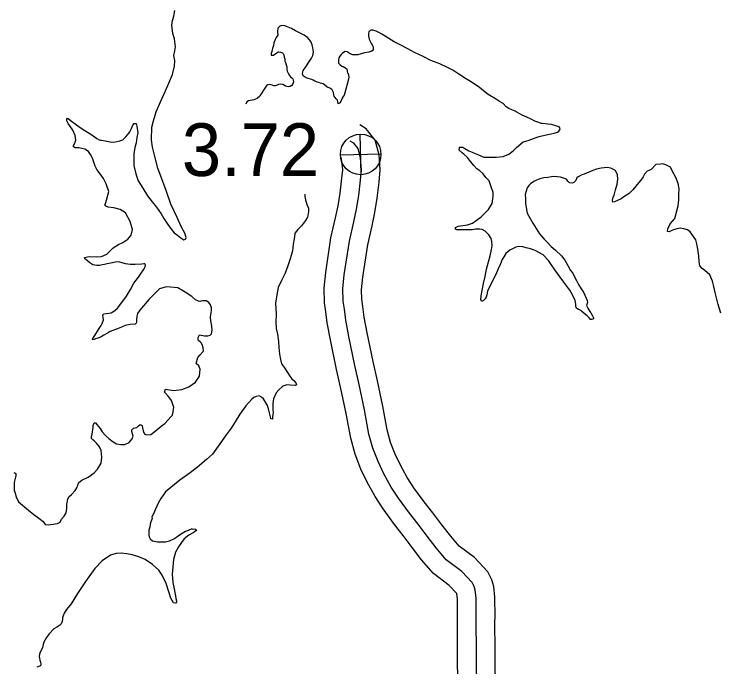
# Model space of a CAD drawing. Extents: x 31699 to 244310, y -8841 to 11474.
# Drawn here: x 144323.7 to 144701.2, y 2385.1 to 2734.1 of the extents above; entities that cross this region are included whole.
import ezdxf

# ---------------------------------------------------------------- set-up
doc = ezdxf.new("R2010")
doc.units = 0
for name, color, linetype in [('B_Logo', 7, 'Continuous'), ('Level 21', 7, 'Continuous'), ('Level 55', 7, 'Continuous'), ('R_Draft', 7, 'Continuous'), ('S_WALL_ANNOT', 7, 'Continuous')]:
    doc.layers.add(name, color=color, linetype=linetype)

msp = doc.modelspace()

# ---------------------------------------------------------------- linework, layer by layer
at = {"layer": 'B_Logo'}
msp.add_lwpolyline([(144571.83, 2221.56), (144570.65, 2396.02), (144570.53, 2406.9), (144570.6, 2414.18), (144570.5, 2419.92), (144570.53, 2421.93), (144570.06, 2426.13), (144569.49, 2428.05), (144568.45, 2430.17), (144562.88, 2436.09), (144554.56, 2442.36), (144549.18, 2448.68), (144544.33, 2454.94), (144539.48, 2461.4), (144534.84, 2467.2), (144529.02, 2475.25), (144525.11, 2481.26), (144521.19, 2488.33), (144518.14, 2494.83), (144515.34, 2501.99), (144513.27, 2509.57), (144510.85, 2522.48), (144508.08, 2535.99), (144505.76, 2546.17), (144502.49, 2561.8), (144500.87, 2570.46), (144500.16, 2576.39), (144499.42, 2580.65), (144499.31, 2587.19), (144500.11, 2594.75), (144502.8, 2612.62), (144505.22, 2623.02), (144506.64, 2629.85), (144507.78, 2637.01), (144508.77, 2645.24), (144509.27, 2650.79), (144508.76, 2657.13), (144507.47, 2662.18), (144505.15, 2665.08), (144503.26, 2666.19)], dxfattribs=at)
at = {"layer": 'Level 21'}
for p, q in [((144509.09, 2648.19), (144508.59, 2669.89)), ((144497.99, 2658.79), (144519.69, 2659.29))]:
    msp.add_line(p, q, dxfattribs=at)
msp.add_circle((144508.84, 2659.04), 10.85, dxfattribs=at)
at = {"layer": 'Level 55'}
for points in [[(144581.83, 2221.63), (144580.65, 2396.11), (144580.53, 2406.91), (144580.6, 2414.22), (144580.5, 2419.93), (144580.54, 2422.41), (144579.9, 2428.11), (144578.84, 2431.69), (144576.77, 2435.93), (144569.57, 2443.56), (144561.46, 2449.68), (144556.94, 2454.98), (144552.28, 2461), (144547.38, 2467.53), (144542.8, 2473.25), (144537.27, 2480.9), (144533.69, 2486.41), (144530.09, 2492.89), (144527.33, 2498.77), (144524.85, 2505.13), (144523.03, 2511.81), (144520.66, 2524.41), (144517.85, 2538.1), (144515.53, 2548.3), (144512.29, 2563.75), (144510.76, 2571.97), (144510.06, 2577.84), (144509.4, 2581.6), (144509.31, 2586.75), (144510.03, 2593.48), (144512.63, 2610.74), (144514.99, 2620.87), (144516.47, 2628.05), (144517.68, 2635.63), (144518.72, 2644.19), (144519.31, 2650.74), (144518.66, 2658.78), (144516.63, 2666.75), (144511.8, 2672.78), (144508.31, 2674.82)], [(144561.83, 2221.49), (144560.65, 2395.93), (144560.53, 2406.9), (144560.6, 2414.15), (144560.5, 2419.91), (144560.52, 2421.44), (144560.22, 2424.14), (144560.14, 2424.41), (144556.18, 2428.61), (144547.66, 2435.03), (144541.41, 2442.37), (144536.38, 2448.87), (144531.57, 2455.27), (144526.88, 2461.14), (144520.77, 2469.59), (144516.54, 2476.1), (144512.28, 2483.78), (144508.94, 2490.88), (144505.83, 2498.85), (144503.52, 2507.32), (144501.03, 2520.55), (144498.3, 2533.88), (144495.99, 2544.03), (144492.68, 2559.86), (144490.98, 2568.95), (144490.26, 2574.94), (144489.43, 2579.7), (144489.3, 2587.63), (144490.19, 2596.02), (144492.97, 2614.51), (144495.45, 2625.16), (144496.8, 2631.65), (144497.87, 2638.4), (144498.82, 2646.29), (144499.24, 2650.85), (144498.86, 2655.48), (144498.35, 2657.47), (144498.22, 2657.55)]]:
    msp.add_lwpolyline(points, dxfattribs=at)
at = {"layer": 'R_Draft'}
for points in [[(144408.56, 2723.75), (144407.88, 2728.08), (144408.37, 2730.69), (144409, 2733.04), (144409.55, 2735.98)], [(144482.18, 2719.38), (144480.61, 2721.36), (144478.72, 2722.8), (144476.43, 2723.83), (144474.01, 2725.12), (144471.85, 2726.35), (144470.03, 2727.12), (144468.29, 2727.83), (144466.68, 2727.93), (144465.69, 2727.65), (144464.5, 2726.56), (144464.4, 2724.76), (144464.5, 2722.82), (144463.72, 2721.61), (144462.95, 2719.99), (144462.5, 2718.78), (144462.26, 2717.31), (144461.76, 2715.63), (144461.32, 2714.02), (144461, 2712.95), (144461.08, 2712.15), (144462.22, 2712.1), (144462.95, 2712.58), (144464, 2713.27), (144464.79, 2713.81), (144465.19, 2713.89), (144466.06, 2713.63), (144467.07, 2713.38), (144467.41, 2713.06), (144467.82, 2712.33), (144468.04, 2711.13), (144468.33, 2710), (144468.41, 2709.07), (144468.7, 2708.14), (144469.12, 2707.01), (144469.4, 2705.81), (144469.36, 2704.54), (144469.58, 2703.54), (144470.06, 2702.42), (144470.75, 2701.29), (144471.3, 2700.57), (144472.11, 2699.91), (144472.58, 2699.52), (144472.86, 2698.79), (144472.88, 2697.92), (144472.82, 2697.26), (144472.5, 2696.45), (144472.05, 2695.97), (144471.12, 2695.36), (144470.19, 2695.21), (144468.65, 2695.58), (144468.11, 2695.91), (144467.23, 2696.49), (144466.03, 2696.67), (144464.96, 2696.39), (144464.17, 2696.04), (144463.24, 2695.69), (144462.44, 2695.68), (144461.5, 2696.13), (144460.22, 2696.44), (144459.23, 2696.29), (144458.76, 2696.02), (144457.2, 2693.85), (144455.77, 2691.49), (144454.93, 2690.21), (144453.48, 2688.92), (144451.76, 2688.15), (144448.83, 2687.7), (144448.11, 2687.09), (144447.51, 2686)], [(144372.73, 2631.33), (144372.12, 2631.85), (144372.7, 2633.4), (144373.14, 2634.54), (144374.26, 2639.3), (144372.92, 2643.35), (144371.47, 2646.2), (144369.76, 2648.71), (144367.98, 2651.01), (144367.09, 2652.8), (144366.38, 2654.86), (144365.54, 2656.98), (144364.58, 2658.97), (144363.48, 2660.62), (144361.52, 2661.85), (144359.91, 2662.23), (144358.24, 2662.6), (144357.11, 2662.51), (144356.77, 2662.51), (144356.37, 2662.64), (144355.49, 2663.16), (144355.41, 2663.82), (144356.13, 2665.1), (144356.77, 2666.65), (144356.25, 2669.24), (144355.14, 2671.96), (144353.43, 2674.34), (144352.61, 2675.66), (144351.92, 2676.92), (144351.83, 2677.98), (144352.29, 2678.46), (144352.83, 2678.13), (144354.39, 2676.76), (144356.41, 2675.39), (144358.92, 2673.5), (144361.55, 2671.8), (144365.19, 2669.53), (144367.96, 2667.57), (144369.11, 2666.79), (144369.85, 2666.67), (144370.31, 2666.68), (144372.39, 2666.31), (144375, 2665.82), (144377.07, 2665.66), (144380.2, 2666.24), (144381.72, 2666.94), (144383.37, 2668.37), (144385.2, 2670.53), (144385.59, 2671.08), (144386.42, 2672.89), (144386.74, 2673.77), (144387.19, 2674.71), (144387.78, 2675.65), (144388.84, 2675.67), (144389.27, 2674.21), (144389.8, 2670.55), (144389.24, 2668.13), (144388.96, 2665.32), (144388.2, 2662.77), (144387.59, 2659.36), (144387.65, 2655.95), (144387.64, 2653.15), (144388.71, 2648.69), (144390.05, 2644.91), (144392.45, 2641.08), (144394.99, 2636.98), (144397.45, 2633.75), (144399.84, 2630.78), (144402.3, 2627.22), (144403.75, 2624.71), (144405.81, 2621.54), (144407.79, 2618.83), (144409.29, 2617.19), (144410.98, 2615.81), (144412.8, 2614.44), (144414.36, 2613.47), (144415.35, 2613.69), (144415.67, 2614.69), (144414.9, 2616.88), (144412.9, 2620.45), (144410.74, 2625.36), (144407.49, 2632.38), (144405.02, 2639.75), (144400.54, 2651.76), (144398.9, 2657.88), (144397.68, 2662.87), (144397.07, 2666.93), (144397.22, 2673.68), (144398.16, 2677.03), (144399.61, 2681.8), (144401.86, 2687.18), (144404.62, 2693.03), (144406.36, 2697.07), (144408.28, 2701.71), (144409.4, 2706.2), (144409.55, 2709.34), (144409.1, 2712), (144409.52, 2714.48), (144409.89, 2716.49), (144409.35, 2720.76), (144408.56, 2723.75)], [(144551.2, 2707.39), (144546.29, 2709.18), (144542.19, 2711.31), (144537.54, 2713.51), (144534.04, 2715.45), (144530.33, 2717.46), (144526.76, 2719.27), (144523.86, 2721.09), (144521.91, 2722.32), (144520.22, 2723.3), (144518.6, 2724.2), (144517.05, 2724.98), (144515.38, 2725.48), (144514.38, 2725.47), (144513.25, 2724.71), (144512.94, 2723.37), (144513.03, 2722.24), (144513.39, 2720.71), (144514.15, 2719.25), (144514.7, 2718.19), (144515.05, 2717.67), (144515.6, 2716.54), (144515.56, 2714.87), (144514.84, 2714.32), (144513.25, 2713.7), (144510.92, 2713.39), (144509.06, 2712.82), (144507.33, 2712.33), (144506.06, 2712.24), (144504.73, 2712.35), (144503.18, 2712.86), (144502.24, 2713.51), (144501.76, 2713.9), (144500.49, 2714.08), (144499.17, 2713.26), (144498.39, 2712.44), (144497.67, 2711.5), (144497.22, 2710.62), (144497.04, 2709.55), (144496.91, 2708.88), (144497, 2707.88), (144497.82, 2706.89), (144498.83, 2706.31), (144499.5, 2705.99), (144500.38, 2705.47), (144501.19, 2704.95), (144501.54, 2704.08), (144501.61, 2703.35), (144501.89, 2702.75), (144502.1, 2702.29), (144502.38, 2701.49), (144502.53, 2700.56), (144502.35, 2699.22), (144501.41, 2695.93), (144500.35, 2691.91), (144499.97, 2690.77), (144499.44, 2690.09), (144498.99, 2689.15), (144498.42, 2687.8), (144497.97, 2686.66), (144497.57, 2686.39), (144496.84, 2686.18), (144496.69, 2687.24), (144496.41, 2687.97), (144496.14, 2688.37), (144495.8, 2688.83), (144494.7, 2690.15), (144494.56, 2690.94), (144494.27, 2692.07), (144493.64, 2693.6), (144492.76, 2694.25), (144492.02, 2694.57), (144490.95, 2695.09), (144489.53, 2696.2), (144488.78, 2696.79), (144487.31, 2697.23), (144486.57, 2697.42), (144485.63, 2697.74), (144484.89, 2697.99), (144484.29, 2698.25), (144483.41, 2698.7), (144482.8, 2699.03), (144482.06, 2699.35), (144480.79, 2699.59), (144480.19, 2699.85), (144479.72, 2700.04), (144479.11, 2700.3), (144478.7, 2700.63), (144478.09, 2701.15), (144477.81, 2702.08), (144477.93, 2703.15), (144478.11, 2703.95), (144479.22, 2705.31), (144479.61, 2705.85), (144481.56, 2708.89), (144482.53, 2710.57), (144483.25, 2711.85), (144483.61, 2713.93), (144483.31, 2716), (144482.95, 2717.59), (144482.18, 2719.38)], [(144574.4, 2590), (144575.27, 2593.82), (144576.14, 2597.7), (144577.07, 2601.59), (144578.01, 2604.88), (144578.76, 2608.23), (144579.05, 2610.44), (144578.88, 2612.44), (144578.59, 2614.17), (144577.35, 2616.02), (144575.38, 2617.99), (144573.77, 2618.9), (144572.29, 2619.07), (144570.23, 2619.04), (144568.43, 2618.81), (144566.69, 2618.71), (144564.36, 2618.81), (144562.89, 2618.78), (144562.22, 2618.77), (144560.82, 2618.75), (144560.15, 2618.8), (144559.55, 2619.13), (144559.54, 2619.26), (144559.53, 2619.93), (144560.86, 2620.62), (144565.91, 2621.5), (144568.5, 2622.28), (144570.48, 2623.72), (144573.25, 2625.7), (144577.18, 2629.57), (144579.06, 2632.88), (144579.53, 2636.56), (144579.56, 2638.69), (144578.43, 2642.28), (144577.45, 2644.87), (144575.88, 2646.58), (144574.04, 2648.82), (144572.42, 2650.26), (144570.86, 2651.3), (144569.36, 2653.08), (144567.04, 2656.04), (144565.82, 2657.43), (144563.98, 2659.26), (144563.11, 2659.85), (144561.54, 2661.36), (144561.58, 2662.9), (144563.39, 2662.93), (144564.47, 2662.14), (144566.69, 2660.98), (144568.44, 2660.27), (144570.05, 2659.57), (144571.73, 2658.86), (144574.69, 2657.64), (144576.89, 2657.55), (144581.16, 2657.62), (144585.03, 2658.02), (144588.01, 2659.27), (144590.25, 2660.98), (144592.15, 2662.74), (144595.7, 2665.81), (144598.23, 2666.45), (144602.61, 2668.06), (144604.26, 2668.63), (144607.85, 2669.55), (144610.51, 2670.07), (144612.17, 2670.43), (144613.9, 2670.99), (144614.76, 2671.54), (144615.34, 2672.48), (144615.26, 2673.22), (144614.85, 2673.81), (144613.17, 2674.38), (144610.83, 2675.01), (144608.75, 2675.24), (144607.62, 2675.36), (144606.01, 2675.53), (144605.21, 2675.65), (144604.81, 2675.78), (144603.46, 2676.29), (144601.85, 2676.86), (144599.97, 2677.83), (144597.61, 2678.93), (144595.19, 2680.09), (144593.91, 2680.74), (144591.95, 2681.77), (144591.42, 2682.1), (144589.6, 2682.93), (144587.92, 2683.64), (144586.63, 2684.49), (144584.87, 2686.19), (144583.05, 2687.43), (144580.82, 2688.8), (144576.98, 2691.13), (144574.4, 2693.09), (144572.31, 2694.8), (144568.46, 2697.47), (144564.81, 2699.61), (144561.24, 2701.89), (144558, 2704.1), (144554.9, 2705.72), (144551.2, 2707.39)], [(144678.42, 2631.55), (144678.71, 2634.77), (144678.87, 2637.78), (144678.96, 2640.66), (144678.52, 2643.58), (144677.14, 2646.74), (144675.28, 2650.29), (144674.28, 2652.19), (144671.83, 2653.44), (144670.01, 2653.97), (144669.21, 2653.88), (144666.48, 2653.58), (144663.97, 2650.95), (144663.71, 2650.88), (144661.8, 2650.07), (144660.52, 2648.49), (144659.7, 2647.06), (144658.56, 2645.35), (144657.48, 2643.97), (144655.74, 2642.04), (144654.14, 2640.18), (144652.21, 2638.24), (144649.92, 2636.69), (144647.97, 2635.35), (144646, 2634.41), (144644.49, 2633.75), (144643.62, 2633.59), (144643.33, 2634.38), (144643.61, 2635.73), (144644.22, 2637.35), (144645, 2640.05), (144645.88, 2643.23), (144646.25, 2645.91), (144646.04, 2648.18), (144644.89, 2650.54), (144642.51, 2651.66), (144640.43, 2651.99), (144637.3, 2651.74), (144634.78, 2651.19), (144632.8, 2650.51)], [(144632.8, 2650.51), (144628.17, 2648.46), (144626.91, 2648.11), (144625.79, 2647.49), (144625.06, 2647.07), (144624.27, 2646.46), (144623.76, 2645.18), (144622.78, 2643.96), (144621.85, 2643.62), (144620.45, 2643.93), (144619.5, 2644.84), (144618.81, 2645.77), (144617.2, 2646.34), (144615.66, 2646.85), (144613.85, 2647.02), (144612.11, 2647.26), (144610.85, 2647.1), (144608.78, 2646.8), (144606.72, 2646.5), (144604.53, 2645.99), (144602.8, 2645.36), (144601.41, 2644.61), (144599.63, 2643.37), (144598.72, 2642.36), (144597.74, 2641.2), (144596.66, 2637.71), (144596.83, 2635.51), (144596.95, 2632.78), (144597.84, 2627.65), (144598.74, 2626), (144600.74, 2622.29), (144602.52, 2619.45), (144604.44, 2616.61), (144606.82, 2613.71), (144608.45, 2612.14), (144610.63, 2609.9), (144612.87, 2607.81), (144616.06, 2604.85), (144617.83, 2602.48), (144619.48, 2599.7), (144621, 2597.06), (144622.16, 2595.54), (144623.06, 2593.69), (144624.3, 2591.24), (144625.27, 2589.59), (144626.71, 2587.27), (144627.87, 2585.42), (144628.57, 2583.83), (144629.33, 2582.18), (144629.82, 2581.05), (144630.04, 2579.85), (144629.53, 2578.31), (144630.16, 2576.78), (144631.32, 2575.13), (144631.74, 2574.4), (144632.43, 2573.15), (144633.18, 2571.76), (144633.26, 2571.09), (144632.4, 2570.81), (144631.67, 2570.86), (144631.12, 2571.46), (144629.9, 2572.77), (144628.27, 2574.08), (144626.85, 2575.26), (144626.18, 2575.71), (144624.83, 2576.36), (144624.15, 2576.81), (144623.8, 2577.68), (144623.71, 2579.08), (144623.41, 2580.94), (144622.03, 2583.99), (144620.58, 2586.57), (144616.82, 2591.51), (144612.52, 2597.38), (144609.09, 2602.33), (144606.24, 2605.42), (144602.06, 2607.76), (144599.51, 2608.65), (144597.3, 2609.08), (144595.55, 2609.58), (144593.28, 2609.75), (144591.75, 2609.39), (144588.51, 2607.86), (144586.4, 2606.16), (144585.23, 2604.27), (144584.39, 2602.85), (144583.5, 2600.5), (144582.28, 2597.81), (144580.99, 2594.78), (144578.67, 2590.4), (144576.61, 2585.96), (144576.31, 2584.02), (144575.86, 2582.81), (144575.35, 2581.8), (144574.5, 2580.92), (144573.7, 2580.57), (144573.37, 2580.63), (144573.02, 2581.56), (144573.12, 2583.5), (144573.74, 2586.24), (144574.4, 2590)], [(144479, 2637.72), (144479.02, 2636.6), (144479.32, 2634.86), (144480.31, 2631.81), (144481, 2630.42), (144481.03, 2628.35), (144480.42, 2625.6), (144479.38, 2623.71), (144477.16, 2620.94), (144475.19, 2618.9), (144473.82, 2617.21), (144473.63, 2616.54), (144473.28, 2613.93), (144472.86, 2611.12), (144472.46, 2607.44), (144471.32, 2603.75), (144469.93, 2599.45), (144468.53, 2595.55), (144466.52, 2591.71), (144464.72, 2587.94), (144463.99, 2583.99), (144463.4, 2579.51), (144463.64, 2573.63), (144463.58, 2569.43), (144463.7, 2566.02), (144464.49, 2563.03), (144464.89, 2559.1), (144465.15, 2555.83), (144465.54, 2552.3), (144466.06, 2549.44), (144466.57, 2547.18), (144468.08, 2544.93), (144469.79, 2542.42), (144470.96, 2540.5), (144471.98, 2539.05), (144473.13, 2538.2), (144474.22, 2537.02), (144474.57, 2535.96), (144473.78, 2535.48)], [(144429.23, 2575.79), (144429.21, 2576.99), (144428.64, 2578.72), (144427.76, 2579.84), (144426.34, 2580.82), (144425.6, 2580.87), (144424.47, 2580.79), (144423.47, 2580.57), (144422.94, 2580.49), (144422.21, 2580.55), (144420.66, 2581.26), (144418.69, 2583.09), (144415.05, 2585.43), (144414.24, 2585.95), (144411.14, 2587.71), (144407.32, 2588.18), (144404.85, 2588.27), (144401.4, 2587.14), (144398.84, 2584.76), (144395.63, 2581.5), (144392.82, 2578.18), (144390.79, 2575.81), (144389.55, 2574.05), (144389.18, 2572.51), (144389.01, 2570.64), (144389.09, 2569.64), (144388.97, 2568.83), (144388.45, 2568.36), (144385.65, 2568.11), (144382.99, 2567.67), (144379.88, 2566.14), (144375.04, 2564.39), (144373.52, 2563.5), (144371.6, 2562.4), (144370.15, 2561.57), (144369.22, 2561.02), (144367.23, 2560.39), (144366.44, 2560.04), (144365.57, 2559.89), (144365.83, 2560.63), (144366.86, 2562.32), (144368.88, 2565.42), (144370.18, 2567.52), (144370.69, 2568.59), (144371.39, 2570.61), (144371.3, 2571.88), (144371.02, 2573.01), (144371.47, 2573.88), (144372.93, 2574.04), (144375.6, 2574.42), (144377.58, 2575.65), (144379.02, 2576.95), (144380.79, 2579.18), (144383.78, 2583.3), (144385.92, 2586.81), (144387.73, 2590.18), (144390.08, 2593.43), (144391.64, 2595.59), (144392.75, 2597.34), (144393.14, 2597.95), (144393.72, 2598.9), (144393.84, 2599.77), (144393.49, 2600.56), (144393.09, 2600.56), (144391.89, 2600.47), (144388.43, 2600.14), (144387.09, 2600.12), (144385.69, 2600.16), (144383.22, 2600.52), (144381.47, 2601.16), (144380.13, 2601.54), (144378.86, 2601.58), (144377.86, 2601.37), (144375.4, 2600.99), (144373.4, 2600.56), (144372.07, 2600.27), (144370.74, 2599.98), (144369.35, 2599.75), (144367.82, 2599.59), (144365.74, 2600.09), (144364.25, 2601.14), (144361.95, 2602.97), (144361.54, 2603.23), (144361.26, 2604.02), (144363.72, 2604.53), (144367.53, 2604.33), (144370.33, 2604.51), (144373.18, 2605.76), (144375.28, 2607.67), (144376.66, 2609.09), (144379.56, 2610.94), (144381.75, 2611.98), (144384.45, 2613.7), (144386.22, 2615.86), (144386.9, 2618.95), (144385.62, 2623.2), (144383.27, 2627.9), (144380.44, 2629.66), (144376.95, 2630.46), (144374.01, 2630.88), (144372.73, 2631.33)], [(144701.25, 2574.25), (144699.81, 2578.85), (144698.18, 2585.27), (144697.46, 2588.45), (144696.69, 2591.3), (144695.44, 2594.66), (144692.68, 2596.97), (144691.24, 2597.99), (144690.05, 2599.49), (144689.64, 2601.61), (144689.4, 2604.74), (144689, 2608.47), (144688.43, 2611.19), (144687.82, 2613.44), (144685.71, 2616.44), (144684.8, 2617.61), (144683.36, 2618.69), (144681.4, 2619.29), (144679.59, 2619.56), (144677.66, 2619.23), (144676.47, 2618.92), (144675.94, 2618.7), (144674.76, 2618.12), (144673.57, 2617.75), (144672.77, 2617.78), (144672.85, 2619.32), (144674.16, 2621.98), (144676.66, 2624.81), (144678.42, 2631.55)], [(144351.93, 2469.72), (144351.89, 2471.85), (144352.38, 2474.73), (144352.96, 2476.01), (144354.34, 2477.17), (144356.3, 2479.47), (144357.21, 2480.82), (144357.78, 2482.3), (144358.23, 2483.71), (144359.87, 2484.88), (144363.25, 2486.54), (144366.41, 2488.79), (144368.25, 2490.83), (144370.13, 2493.93), (144370.6, 2497.28), (144370.14, 2500.74), (144369.37, 2502.73), (144367.8, 2504.77), (144366.45, 2506.02), (144365.77, 2506.54), (144365.09, 2507.27), (144365.01, 2508.27), (144365.38, 2509.54), (144365.63, 2510.68), (144365.86, 2513.09), (144365.9, 2514.22), (144366.48, 2515.64), (144367.21, 2515.58), (144367.9, 2514.59), (144369.67, 2512.62), (144370.77, 2510.7), (144372.47, 2508.79), (144374.37, 2507.22), (144376.67, 2505.39), (144378.42, 2504.42), (144380.76, 2503.99), (144382.77, 2504.03), (144385.15, 2505.13), (144386.78, 2506.97), (144387.29, 2508.51), (144386.65, 2510.9), (144386.63, 2511.9), (144387.55, 2512.79), (144389.28, 2513.15), (144390.2, 2513.97), (144391.05, 2514.72), (144392.07, 2514.07), (144392.29, 2512.87), (144392.65, 2511.34), (144393, 2510.14), (144393.55, 2509.48), (144394.69, 2509.1), (144396.82, 2509.4), (144399.06, 2511.05), (144402.28, 2513.77), (144404.26, 2515.27), (144407.53, 2518.87), (144408.25, 2519.61), (144408.38, 2519.82), (144408.69, 2521.42), (144408.98, 2523.97), (144408.7, 2524.83), (144407.72, 2527.42), (144406.89, 2528.81), (144406.01, 2529.86), (144404.64, 2531.44), (144404.1, 2532.03), (144404.67, 2533.51), (144405.68, 2533.39), (144408.89, 2532.91), (144413.29, 2533.39), (144417, 2534.85), (144420.63, 2537.25), (144422.7, 2540.56), (144423.11, 2544.24), (144422.41, 2546.03), (144420.92, 2547.34), (144421.8, 2550.43), (144422.98, 2551.78), (144424.81, 2553.95), (144424.64, 2555.68), (144424.29, 2556.94), (144423.8, 2558.14), (144423.05, 2558.93), (144422.38, 2559.32), (144421.97, 2559.84), (144422.08, 2561.25), (144422.79, 2562.53), (144423.66, 2562.41), (144425.4, 2562.1), (144427.2, 2562.14), (144428.46, 2562.42), (144429.18, 2563.1), (144429.37, 2563.97), (144429.48, 2565.18), (144429.31, 2567.31), (144428.79, 2570.18), (144428.56, 2571.91), (144428.73, 2573.65), (144428.99, 2574.45), (144429.23, 2575.79)], [(144473.78, 2535.48), (144471.24, 2535.64), (144469.37, 2535.8), (144467.31, 2535.24), (144465.08, 2533.19), (144463.77, 2531.57), (144462.36, 2528.41), (144462, 2525.86), (144461.99, 2522.59), (144462.02, 2521.06), (144461.84, 2519.98), (144461.73, 2518.78), (144461.68, 2517.58), (144460.81, 2517.7), (144460.66, 2518.76), (144459.73, 2522.35), (144459.02, 2524.81), (144457.98, 2526.66), (144456.95, 2528.32), (144455.93, 2529.37), (144454.66, 2529.95), (144452.99, 2529.65), (144451.74, 2529.03), (144450.62, 2528.21), (144449.11, 2526.51), (144447.41, 2524.62), (144444.28, 2520.29), (144441.82, 2516.11), (144439.74, 2512.67), (144437.07, 2509.08), (144433.55, 2504.42), (144429.77, 2498.88), (144426.42, 2495.95), (144421.68, 2491.93), (144417.73, 2488.92), (144412.26, 2484.96), (144404.63, 2478.69), (144402.09, 2475.17), (144400.66, 2472.68), (144399.25, 2469.38), (144398.74, 2468.24), (144397.33, 2465.14), (144397.41, 2464.34), (144396.83, 2462.73), (144396.46, 2461.46), (144396.15, 2459.78), (144395.65, 2458.17), (144395.6, 2457.1), (144395.69, 2455.5), (144395.77, 2454.63), (144396.46, 2453.51), (144397.61, 2452.53), (144400.23, 2451.9), (144401.96, 2451.87), (144404.63, 2452.04), (144406.76, 2452.55), (144409.01, 2453.52), (144410.59, 2454.55), (144412.04, 2455.64), (144413.43, 2456.6), (144415.34, 2457.57), (144416.54, 2458.05), (144417.53, 2458.61), (144418.52, 2458.89), (144419.06, 2458.9), (144420.6, 2458.72), (144421.14, 2458.33), (144420.81, 2457.86), (144419.29, 2456.83), (144417.12, 2455.46), (144414.55, 2453.61), (144413.05, 2451.52), (144411.48, 2449.29), (144409.87, 2446.39), (144408.8, 2442.5), (144408.53, 2438.62), (144408.07, 2434.67), (144408.55, 2430.21), (144409.27, 2426.88), (144409.51, 2424.88), (144409.87, 2423.09), (144410.16, 2421.69), (144410.45, 2420.36), (144410.47, 2419.49), (144410.28, 2419.09), (144410.01, 2419.08), (144408.8, 2419.33), (144407.49, 2421.84), (144406.3, 2425.16), (144405.02, 2429.62), (144402.81, 2434.12), (144400.96, 2436.82), (144397.63, 2439.84), (144393.65, 2442.44), (144390.36, 2443.92), (144386.73, 2445.06), (144383.92, 2445.55), (144380.84, 2445.9), (144378.24, 2445.72), (144375.19, 2444.74), (144370.7, 2441.79)], [(144323.63, 2489), (144324.17, 2488.81), (144324.57, 2488.49), (144324.66, 2487.15), (144323.79, 2483.6), (144323.82, 2481.93), (144323.73, 2479.66), (144324.22, 2478), (144324.79, 2476), (144326.04, 2473.42), (144328.14, 2471.52), (144331.32, 2468.84), (144334.3, 2466.55), (144336.94, 2464.66), (144339.17, 2462.82), (144340.33, 2461.18), (144341.94, 2461.07), (144343.07, 2461.22), (144344.8, 2461.38), (144345.6, 2461.6), (144346.87, 2461.69), (144348.32, 2462.51), (144349.09, 2464.13), (144350.4, 2465.62), (144351.44, 2467.51), (144351.93, 2469.72)], [(144370.7, 2441.79), (144366.91, 2437.65), (144361.89, 2430.69), (144357.66, 2424.27), (144354.22, 2418.74), (144351.74, 2415.76), (144350.5, 2413.87), (144349.93, 2412.46), (144349.48, 2411.25), (144349.49, 2410.58), (144349.31, 2409.38), (144348.8, 2408.17), (144348.02, 2407.22), (144346.89, 2406.53), (144344.91, 2405.36), (144342.42, 2402.85), (144341.05, 2400.89), (144339.63, 2398.4), (144339.19, 2396.99), (144338.88, 2395.44), (144338.37, 2394.17), (144337.72, 2392.89), (144337.34, 2391.88), (144337.16, 2390.74), (144337.24, 2389.81), (144337.4, 2388.61), (144337.75, 2387.61), (144338.03, 2386.48), (144337.85, 2385.75), (144335.86, 2384.91)]]:
    msp.add_lwpolyline(points, dxfattribs=at)

# ---------------------------------------------------------------- texts
at = {"layer": 'S_WALL_ANNOT'}
msp.add_text('3.72', height=28.16, dxfattribs=at).set_placement((144413.34, 2647.52))

doc.saveas('drawing.dxf')
